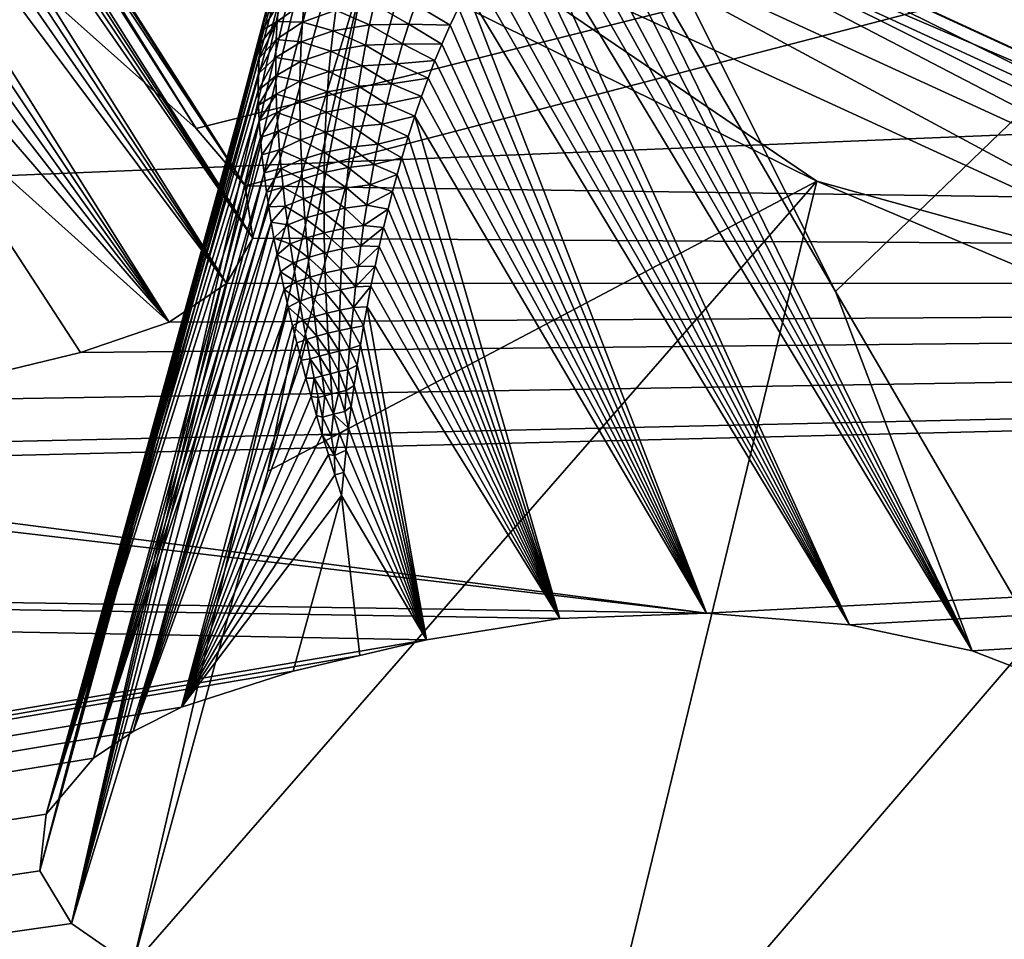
# Model space of a CAD drawing. Header units: metres. Extents: x -31 to 116, y -84 to 84.
# Tile 275 of 656: x 14.67 to 15.84, y -55.27 to -54.18. Entities that reach past the tile are written whole.
import ezdxf

# ---------------------------------------------------------------- set-up
doc = ezdxf.new("R2010")
doc.units = ezdxf.units.M
doc.layers.add('solid_80010000GA_11_1', color=7, linetype='CONTINUOUS')

msp = doc.modelspace()

# ---------------------------------------------------------------- linework, layer by layer
at = {"layer": 'solid_80010000GA_11_1'}
for points in [[(12.5, -51.775623, 27.509621), (103, -52.012264, 31.870413), (103, -54.352322, 27.691591)], [(12.5, -53.711914, 23.505838), (12.5, -51.775623, 27.509621), (103, -54.352322, 27.691591)], [(12.5, -51.775642, -27.509588), (103, -54.35323, -27.689806), (103, -52.015404, -31.86529)], [(12.5, -51.775642, -27.509588), (12.5, -53.711929, -23.505802), (103, -54.35323, -27.689806)], [(14.605113, -54.057949, 27.553627), (14.882498, -54.304825, 27.072088), (23.04767, -52.267593, 31.069263)], [(14.882498, -54.304825, 27.072088), (14.940555, -54.372818, 26.937017), (23.04767, -52.267593, 31.069263)], [(14.940555, -54.372818, 26.937017), (23.04767, -54.487438, 26.9874), (23.04767, -52.267593, 31.069263)], [(5.595928, -54.73056, -25.962206), (5.595928, -52.598217, -30.048264), (23.04767, -54.017448, -27.916229)], [(14.169966, -53.163273, 26.861872), (14.882498, -54.304825, 27.072088), (14.516418, -53.731644, 26.992338)], [(14.169966, -53.163273, 26.861872), (14.193997, -53.202007, 26.808046), (14.882498, -54.304825, 27.072088)], [(14.193997, -53.202007, 26.808046), (14.940555, -54.372818, 26.937017), (14.882498, -54.304825, 27.072088)], [(14.193997, -53.202007, 26.808046), (14.217425, -53.252483, 26.754606), (14.940555, -54.372818, 26.937017)], [(14.217425, -53.252483, 26.754606), (14.239927, -53.314651, 26.702322), (14.940555, -54.372818, 26.937017)], [(14.239927, -53.314651, 26.702322), (14.949792, -54.434811, 26.8118), (14.940555, -54.372818, 26.937017)], [(14.239927, -53.314651, 26.702322), (14.254283, -53.362537, 26.668436), (14.949792, -54.434811, 26.8118)], [(14.254283, -53.362537, 26.668436), (14.268025, -53.415634, 26.635567), (14.949792, -54.434811, 26.8118)], [(14.268025, -53.415634, 26.635567), (14.281071, -53.473976, 26.60392), (14.949792, -54.434811, 26.8118)], [(14.281071, -53.473976, 26.60392), (14.918262, -54.48896, 26.700624), (14.949792, -54.434811, 26.8118)], [(14.281071, -53.473976, 26.60392), (14.293351, -53.537689, 26.573666), (14.918262, -54.48896, 26.700624)], [(14.293351, -53.537689, 26.573666), (14.304752, -53.606792, 26.54508), (14.918262, -54.48896, 26.700624)], [(14.304752, -53.606792, 26.54508), (14.315158, -53.681568, 26.518448), (14.918262, -54.48896, 26.700624)], [(14.315158, -53.681568, 26.518448), (14.850119, -54.534645, 26.605112), (14.918262, -54.48896, 26.700624)], [(14.315158, -53.681568, 26.518448), (14.322208, -53.741432, 26.500006), (14.850119, -54.534645, 26.605112)], [(12.5, -53.711914, 23.505838), (103, -54.352322, 27.691591), (103, -56.357498, 23.341595)], [(12.5, -55.339149, 19.366802), (12.5, -53.711914, 23.505838), (103, -56.357498, 23.341595)], [(12.5, -53.711929, -23.505802), (103, -56.357452, -23.341688), (103, -54.35323, -27.689806)], [(12.5, -53.711929, -23.505802), (12.5, -55.339161, -19.366768), (103, -56.357452, -23.341688)], [(14.516418, -53.731644, 26.992338), (14.882498, -54.304825, 27.072088), (14.605113, -54.057949, 27.553627)], [(14.322208, -53.741432, 26.500006), (14.328556, -53.804768, 26.483013), (14.850119, -54.534645, 26.605112)], [(14.328556, -53.804768, 26.483013), (14.334074, -53.871582, 26.467739), (14.850119, -54.534645, 26.605112)], [(14.334074, -53.871582, 26.467739), (14.338618, -53.941887, 26.454466), (14.850119, -54.534645, 26.605112)], [(14.540766, -54.25703, 26.490574), (14.850119, -54.534645, 26.605112), (14.338618, -53.941887, 26.454466)], [(16.213274, -54.46434, 23.994341), (15.27134, -53.974152, 24.983135), (15.213786, -54.005356, 24.946074)], [(16.263483, -54.430042, 24.038662), (15.328719, -53.968781, 25.032684), (15.27134, -53.974152, 24.983135)], [(16.213274, -54.46434, 23.994341), (16.263483, -54.430042, 24.038662), (15.27134, -53.974152, 24.983135)], [(16.313093, -54.421654, 24.094608), (15.376687, -53.990028, 25.086704), (15.328719, -53.968781, 25.032684)], [(16.263483, -54.430042, 24.038662), (16.313093, -54.421654, 24.094608), (15.328719, -53.968781, 25.032684)], [(15.376687, -53.990028, 25.086704), (16.35507, -54.44022, 24.154179), (15.408919, -54.033741, 25.13747)], [(16.313093, -54.421654, 24.094608), (16.35507, -54.44022, 24.154179), (15.376687, -53.990028, 25.086704)], [(15.213786, -54.005356, 24.946074), (15.163666, -54.057743, 24.926142), (16.169596, -54.519535, 23.967871)], [(16.213274, -54.46434, 23.994341), (15.213786, -54.005356, 24.946074), (16.169596, -54.519535, 23.967871)], [(5.595928, -54.73056, -25.962206), (23.04767, -54.017448, -27.916229), (23.04767, -55.984234, -23.726908)], [(15.30612, -54.0256, 25.300413), (15.321164, -54.019451, 25.274368), (15.804276, -54.925289, 25.819496)], [(15.321164, -54.019451, 25.274368), (15.342804, -54.015465, 25.236883), (15.804276, -54.925289, 25.819496)], [(15.342804, -54.015465, 25.236883), (15.362082, -54.016632, 25.204067), (15.804276, -54.925289, 25.819496)], [(15.641689, -54.498379, 25.470356), (15.804276, -54.925289, 25.819496), (15.362082, -54.016632, 25.204067)], [(15.641689, -54.498379, 25.470356), (15.362082, -54.016632, 25.204067), (15.408919, -54.033741, 25.13747)], [(15.274419, -54.047611, 25.355247), (15.290488, -54.03492, 25.327459), (15.804276, -54.925289, 25.819496)], [(15.290488, -54.03492, 25.327459), (15.30612, -54.0256, 25.300413), (15.804276, -54.925289, 25.819496)], [(16.35507, -54.44022, 24.154179), (15.880307, -54.26873, 24.655247), (15.408919, -54.033741, 25.13747)], [(15.641689, -54.498379, 25.470356), (15.408919, -54.033741, 25.13747), (15.880307, -54.26873, 24.655247)], [(15.262063, -54.059528, 25.376604), (15.274419, -54.047611, 25.355247), (15.658215, -54.894409, 25.880358)], [(15.274419, -54.047611, 25.355247), (15.804276, -54.925289, 25.819496), (15.658215, -54.894409, 25.880358)], [(15.163666, -54.057743, 24.926142), (15.128146, -54.123638, 24.926104), (15.619687, -54.367237, 24.423382)], [(16.169596, -54.519535, 23.967871), (15.163666, -54.057743, 24.926142), (15.619687, -54.367237, 24.423382)], [(15.249616, -54.073486, 25.398109), (15.262063, -54.059528, 25.376604), (15.658215, -54.894409, 25.880358)], [(15.237049, -54.0896, 25.419815), (15.249616, -54.073486, 25.398109), (15.658215, -54.894409, 25.880358)], [(15.030917, -54.093262, 25.073524), (14.734339, -55.249187, 25.083845), (15.048822, -54.095341, 25.039455)], [(15.030917, -54.093262, 25.073524), (15.013659, -54.096226, 25.113384), (14.734339, -55.249187, 25.083845)], [(15.224395, -54.107964, 25.441662), (15.237049, -54.0896, 25.419815), (15.658215, -54.894409, 25.880358)], [(15.048822, -54.095341, 25.039455), (14.734339, -55.249187, 25.083845), (15.085103, -54.106152, 24.979664)], [(15.013659, -54.096226, 25.113384), (15.002961, -54.101345, 25.141687), (14.734339, -55.249187, 25.083845)], [(15.002961, -54.101345, 25.141687), (14.992937, -54.109314, 25.171698), (14.734339, -55.249187, 25.083845)], [(15.085103, -54.106152, 24.979664), (14.734339, -55.249187, 25.083845), (14.806844, -55.299412, 24.975275)], [(15.085103, -54.106152, 24.979664), (14.806844, -55.299412, 24.975275), (14.967549, -54.711552, 24.950747)], [(15.085103, -54.106152, 24.979664), (14.967549, -54.711552, 24.950747), (15.128146, -54.123638, 24.926104)], [(14.992937, -54.109314, 25.171698), (14.696737, -55.186481, 25.220306), (14.734339, -55.249187, 25.083845)], [(14.992937, -54.109314, 25.171698), (14.983812, -54.120312, 25.203163), (14.696737, -55.186481, 25.220306)], [(15.214281, -54.124241, 25.459116), (15.224395, -54.107964, 25.441662), (15.658215, -54.894409, 25.880358)], [(14.983812, -54.120312, 25.203163), (14.97763, -54.13065, 25.227797), (14.696737, -55.186481, 25.220306)], [(15.619687, -54.367237, 24.423382), (15.128146, -54.123638, 24.926104), (14.967549, -54.711552, 24.950747)], [(15.204179, -54.141991, 25.476543), (15.214281, -54.124241, 25.459116), (15.658215, -54.894409, 25.880358)], [(14.97763, -54.13065, 25.227797), (14.972159, -54.142773, 25.253029), (14.696737, -55.186481, 25.220306)], [(14.972159, -54.142773, 25.253029), (14.967384, -54.156921, 25.278862), (14.696737, -55.186481, 25.220306)], [(15.194093, -54.161251, 25.49394), (15.204179, -54.141991, 25.476543), (15.488615, -54.880608, 25.904158)], [(15.204179, -54.141991, 25.476543), (15.658215, -54.894409, 25.880358), (15.488615, -54.880608, 25.904158)], [(14.967384, -54.156921, 25.278862), (14.963335, -54.173286, 25.30518), (14.696737, -55.186481, 25.220306)], [(14.980502, -54.156227, 25.365131), (14.960672, -54.187885, 25.326464), (14.963335, -54.173286, 25.30518)], [(14.980502, -54.156227, 25.365131), (14.978561, -54.177444, 25.388691), (14.960672, -54.187885, 25.326464)], [(15.010553, -54.154957, 25.423519), (14.978561, -54.177444, 25.388691), (14.980502, -54.156227, 25.365131)], [(15.010553, -54.154957, 25.423519), (15.008477, -54.17841, 25.443998), (14.978561, -54.177444, 25.388691)], [(15.048162, -54.164146, 25.470627), (15.008477, -54.17841, 25.443998), (15.010553, -54.154957, 25.423519)], [(15.048162, -54.164146, 25.470627), (15.04492, -54.188545, 25.488422), (15.008477, -54.17841, 25.443998)], [(15.088384, -54.181377, 25.506027), (15.04492, -54.188545, 25.488422), (15.048162, -54.164146, 25.470627)], [(15.093949, -54.156948, 25.489035), (15.088384, -54.181377, 25.506027), (15.048162, -54.164146, 25.470627)], [(15.134965, -54.180695, 25.514984), (15.088384, -54.181377, 25.506027), (15.093949, -54.156948, 25.489035)], [(15.142995, -54.157257, 25.498079), (15.134965, -54.180695, 25.514984), (15.093949, -54.156948, 25.489035)], [(15.142995, -54.157257, 25.498079), (15.184084, -54.181995, 25.511198), (15.134965, -54.180695, 25.514984)], [(15.142995, -54.157257, 25.498079), (15.194093, -54.161251, 25.49394), (15.184084, -54.181995, 25.511198)], [(15.184084, -54.181995, 25.511198), (15.194093, -54.161251, 25.49394), (15.488615, -54.880608, 25.904158)], [(14.963335, -54.173286, 25.30518), (14.960672, -54.187885, 25.326464), (14.696737, -55.186481, 25.220306)], [(14.960672, -54.187885, 25.326464), (14.704116, -55.119106, 25.367455), (14.696737, -55.186481, 25.220306)], [(14.960672, -54.187885, 25.326464), (14.958574, -54.203793, 25.348017), (14.704116, -55.119106, 25.367455)], [(14.978561, -54.177444, 25.388691), (14.957082, -54.220985, 25.369877), (14.958574, -54.203793, 25.348017)], [(14.978561, -54.177444, 25.388691), (14.977365, -54.198845, 25.410807), (14.957082, -54.220985, 25.369877)], [(14.978561, -54.177444, 25.388691), (14.958574, -54.203793, 25.348017), (14.960672, -54.187885, 25.326464)], [(15.008477, -54.17841, 25.443998), (14.977365, -54.198845, 25.410807), (14.978561, -54.177444, 25.388691)], [(15.008477, -54.17841, 25.443998), (15.00702, -54.201801, 25.46316), (14.977365, -54.198845, 25.410807)], [(15.04492, -54.188545, 25.488422), (15.00702, -54.201801, 25.46316), (15.008477, -54.17841, 25.443998)], [(15.088384, -54.181377, 25.506027), (15.083434, -54.205734, 25.521923), (15.04492, -54.188545, 25.488422)], [(15.127583, -54.204247, 25.530821), (15.083434, -54.205734, 25.521923), (15.088384, -54.181377, 25.506027)], [(15.134965, -54.180695, 25.514984), (15.127583, -54.204247, 25.530821), (15.088384, -54.181377, 25.506027)], [(15.134965, -54.180695, 25.514984), (15.17417, -54.204266, 25.528284), (15.127583, -54.204247, 25.530821)], [(15.134965, -54.180695, 25.514984), (15.184084, -54.181995, 25.511198), (15.17417, -54.204266, 25.528284)], [(15.17417, -54.204266, 25.528284), (15.184084, -54.181995, 25.511198), (15.488615, -54.880608, 25.904158)], [(14.977365, -54.198845, 25.410807), (14.956231, -54.239475, 25.391916), (14.957082, -54.220985, 25.369877)], [(14.977365, -54.198845, 25.410807), (14.976814, -54.220398, 25.43166), (14.956231, -54.239475, 25.391916)], [(15.00702, -54.201801, 25.46316), (14.976814, -54.220398, 25.43166), (14.977365, -54.198845, 25.410807)], [(15.04492, -54.188545, 25.488422), (15.042241, -54.212818, 25.505093), (15.00702, -54.201801, 25.46316)], [(15.083434, -54.205734, 25.521923), (15.042241, -54.212818, 25.505093), (15.04492, -54.188545, 25.488422)], [(14.958574, -54.203793, 25.348017), (14.957082, -54.220985, 25.369877), (14.704116, -55.119106, 25.367455)], [(15.00702, -54.201801, 25.46316), (15.006094, -54.225147, 25.48118), (14.976814, -54.220398, 25.43166)], [(15.042241, -54.212818, 25.505093), (15.006094, -54.225147, 25.48118), (15.00702, -54.201801, 25.46316)], [(15.083434, -54.205734, 25.521923), (15.079009, -54.23003, 25.536898), (15.042241, -54.212818, 25.505093)], [(15.120762, -54.227894, 25.545738), (15.079009, -54.23003, 25.536898), (15.083434, -54.205734, 25.521923)], [(15.127583, -54.204247, 25.530821), (15.120762, -54.227894, 25.545738), (15.083434, -54.205734, 25.521923)], [(15.127583, -54.204247, 25.530821), (15.165984, -54.224022, 25.542391), (15.120762, -54.227894, 25.545738)], [(15.127583, -54.204247, 25.530821), (15.17417, -54.204266, 25.528284), (15.165984, -54.224022, 25.542391)], [(15.165984, -54.224022, 25.542391), (15.17417, -54.204266, 25.528284), (15.488615, -54.880608, 25.904158)], [(14.957082, -54.220985, 25.369877), (14.956231, -54.239475, 25.391916), (14.704116, -55.119106, 25.367455)], [(14.976814, -54.220398, 25.43166), (14.956047, -54.259323, 25.414093), (14.956231, -54.239475, 25.391916)], [(14.976814, -54.220398, 25.43166), (14.976827, -54.242088, 25.451401), (14.956047, -54.259323, 25.414093)], [(15.006094, -54.225147, 25.48118), (14.976827, -54.242088, 25.451401), (14.976814, -54.220398, 25.43166)], [(15.042241, -54.212818, 25.505093), (15.040033, -54.236992, 25.520819), (15.006094, -54.225147, 25.48118)], [(15.079009, -54.23003, 25.536898), (15.040033, -54.236992, 25.520819), (15.042241, -54.212818, 25.505093)], [(15.006094, -54.225147, 25.48118), (15.005614, -54.248455, 25.498236), (14.976827, -54.242088, 25.451401)], [(15.040033, -54.236992, 25.520819), (15.005614, -54.248455, 25.498236), (15.006094, -54.225147, 25.48118)], [(15.079009, -54.23003, 25.536898), (15.075044, -54.254284, 25.551067), (15.040033, -54.236992, 25.520819)], [(15.114442, -54.251629, 25.559841), (15.075044, -54.254284, 25.551067), (15.079009, -54.23003, 25.536898)], [(15.120762, -54.227894, 25.545738), (15.114442, -54.251629, 25.559841), (15.079009, -54.23003, 25.536898)], [(15.120762, -54.227894, 25.545738), (15.157878, -54.244873, 25.556355), (15.114442, -54.251629, 25.559841)], [(15.120762, -54.227894, 25.545738), (15.165984, -54.224022, 25.542391), (15.157878, -54.244873, 25.556355)], [(15.157878, -54.244873, 25.556355), (15.165984, -54.224022, 25.542391), (15.488615, -54.880608, 25.904158)], [(14.956231, -54.239475, 25.391916), (14.956047, -54.259323, 25.414093), (14.704116, -55.119106, 25.367455)], [(14.976827, -54.242088, 25.451401), (14.956412, -54.276951, 25.43268), (14.956047, -54.259323, 25.414093)], [(14.976827, -54.242088, 25.451401), (14.977323, -54.263897, 25.470181), (14.956412, -54.276951, 25.43268)], [(15.005614, -54.248455, 25.498236), (14.977323, -54.263897, 25.470181), (14.976827, -54.242088, 25.451401)], [(15.040033, -54.236992, 25.520819), (15.038236, -54.261082, 25.535728), (15.005614, -54.248455, 25.498236)], [(15.075044, -54.254284, 25.551067), (15.038236, -54.261082, 25.535728), (15.040033, -54.236992, 25.520819)], [(15.114442, -54.251629, 25.559841), (15.157878, -54.244873, 25.556355), (15.149887, -54.266796, 25.570118)], [(15.149887, -54.266796, 25.570118), (15.157878, -54.244873, 25.556355), (15.488615, -54.880608, 25.904158)], [(14.540766, -54.25703, 26.490574), (14.508245, -54.628002, 26.402161), (14.745036, -54.570648, 26.528009)], [(14.540766, -54.25703, 26.490574), (14.745036, -54.570648, 26.528009), (14.850119, -54.534645, 26.605112)], [(15.005614, -54.248455, 25.498236), (15.005524, -54.271736, 25.514452), (14.977323, -54.263897, 25.470181)], [(15.038236, -54.261082, 25.535728), (15.005524, -54.271736, 25.514452), (15.005614, -54.248455, 25.498236)], [(15.075044, -54.254284, 25.551067), (15.071497, -54.278503, 25.56451), (15.038236, -54.261082, 25.535728)], [(15.108582, -54.27544, 25.5732), (15.071497, -54.278503, 25.56451), (15.075044, -54.254284, 25.551067)], [(15.114442, -54.251629, 25.559841), (15.108582, -54.27544, 25.5732), (15.075044, -54.254284, 25.551067)], [(15.114442, -54.251629, 25.559841), (15.149887, -54.266796, 25.570118), (15.108582, -54.27544, 25.5732)], [(14.956047, -54.259323, 25.414093), (14.956412, -54.276951, 25.43268), (14.704116, -55.119106, 25.367455)], [(14.977323, -54.263897, 25.470181), (14.95726, -54.295574, 25.451338), (14.956412, -54.276951, 25.43268)], [(14.977323, -54.263897, 25.470181), (14.978246, -54.285812, 25.488108), (14.95726, -54.295574, 25.451338)], [(15.005524, -54.271736, 25.514452), (14.978246, -54.285812, 25.488108), (14.977323, -54.263897, 25.470181)], [(15.038236, -54.261082, 25.535728), (15.03681, -54.285103, 25.5499), (15.005524, -54.271736, 25.514452)], [(15.071497, -54.278503, 25.56451), (15.03681, -54.285103, 25.5499), (15.038236, -54.261082, 25.535728)], [(15.108582, -54.27544, 25.5732), (15.149887, -54.266796, 25.570118), (15.142016, -54.289829, 25.58367)], [(15.142016, -54.289829, 25.58367), (15.149887, -54.266796, 25.570118), (15.488615, -54.880608, 25.904158)], [(15.641689, -54.498379, 25.470356), (15.880307, -54.26873, 24.655247), (15.915729, -54.968346, 25.731344)], [(14.956412, -54.276951, 25.43268), (14.95726, -54.295574, 25.451338), (14.704116, -55.119106, 25.367455)], [(15.005524, -54.271736, 25.514452), (15.005787, -54.294998, 25.529903), (14.978246, -54.285812, 25.488108)], [(15.03681, -54.285103, 25.5499), (15.005787, -54.294998, 25.529903), (15.005524, -54.271736, 25.514452)], [(15.071497, -54.278503, 25.56451), (15.068331, -54.302696, 25.577295), (15.03681, -54.285103, 25.5499)], [(15.103143, -54.299332, 25.585876), (15.068331, -54.302696, 25.577295), (15.071497, -54.278503, 25.56451)], [(15.108582, -54.27544, 25.5732), (15.103143, -54.299332, 25.585876), (15.071497, -54.278503, 25.56451)], [(15.108582, -54.27544, 25.5732), (15.142016, -54.289829, 25.58367), (15.103143, -54.299332, 25.585876)], [(14.978246, -54.285812, 25.488108), (14.958616, -54.315166, 25.470005), (14.95726, -54.295574, 25.451338)], [(14.978246, -54.285812, 25.488108), (14.979561, -54.307823, 25.505251), (14.958616, -54.315166, 25.470005)], [(15.005787, -54.294998, 25.529903), (14.979561, -54.307823, 25.505251), (14.978246, -54.285812, 25.488108)], [(15.03681, -54.285103, 25.5499), (15.035721, -54.309071, 25.56341), (15.005787, -54.294998, 25.529903)], [(15.068331, -54.302696, 25.577295), (15.035721, -54.309071, 25.56341), (15.03681, -54.285103, 25.5499)], [(15.103143, -54.299332, 25.585876), (15.142016, -54.289829, 25.58367), (15.134271, -54.314011, 25.597004)], [(15.134271, -54.314011, 25.597004), (15.142016, -54.289829, 25.58367), (15.314411, -54.886837, 25.885389)], [(15.142016, -54.289829, 25.58367), (15.488615, -54.880608, 25.904158), (15.314411, -54.886837, 25.885389)], [(14.95726, -54.295574, 25.451338), (14.958616, -54.315166, 25.470005), (14.704116, -55.119106, 25.367455)], [(15.005787, -54.294998, 25.529903), (15.006371, -54.318249, 25.544668), (14.979561, -54.307823, 25.505251)], [(15.035721, -54.309071, 25.56341), (15.006371, -54.318249, 25.544668), (15.005787, -54.294998, 25.529903)], [(15.068331, -54.302696, 25.577295), (15.065508, -54.326874, 25.589491), (15.035721, -54.309071, 25.56341)], [(15.098088, -54.323292, 25.597933), (15.065508, -54.326874, 25.589491), (15.068331, -54.302696, 25.577295)], [(15.103143, -54.299332, 25.585876), (15.098088, -54.323292, 25.597933), (15.068331, -54.302696, 25.577295)], [(15.103143, -54.299332, 25.585876), (15.134271, -54.314011, 25.597004), (15.098088, -54.323292, 25.597933)], [(14.958616, -54.315166, 25.470005), (14.760525, -55.052708, 25.51301), (14.704116, -55.119106, 25.367455)], [(14.958616, -54.315166, 25.470005), (14.960495, -54.335766, 25.488672), (14.760525, -55.052708, 25.51301)], [(14.979561, -54.307823, 25.505251), (14.960495, -54.335766, 25.488672), (14.958616, -54.315166, 25.470005)], [(14.979561, -54.307823, 25.505251), (14.981233, -54.329929, 25.521681), (14.960495, -54.335766, 25.488672)], [(15.006371, -54.318249, 25.544668), (14.981233, -54.329929, 25.521681), (14.979561, -54.307823, 25.505251)], [(15.035721, -54.309071, 25.56341), (15.034935, -54.333, 25.576324), (15.006371, -54.318249, 25.544668)], [(15.065508, -54.326874, 25.589491), (15.034935, -54.333, 25.576324), (15.035721, -54.309071, 25.56341)], [(15.098088, -54.323292, 25.597933), (15.134271, -54.314011, 25.597004), (15.126666, -54.339363, 25.61009)], [(15.126666, -54.339363, 25.61009), (15.134271, -54.314011, 25.597004), (15.314411, -54.886837, 25.885389)], [(15.006371, -54.318249, 25.544668), (15.007246, -54.341499, 25.558813), (14.981233, -54.329929, 25.521681)], [(15.034935, -54.333, 25.576324), (15.007246, -54.341499, 25.558813), (15.006371, -54.318249, 25.544668)], [(15.065508, -54.326874, 25.589491), (15.063006, -54.351044, 25.601135), (15.034935, -54.333, 25.576324)], [(15.093395, -54.347324, 25.609407), (15.063006, -54.351044, 25.601135), (15.065508, -54.326874, 25.589491)], [(15.098088, -54.323292, 25.597933), (15.093395, -54.347324, 25.609407), (15.065508, -54.326874, 25.589491)], [(15.098088, -54.323292, 25.597933), (15.126666, -54.339363, 25.61009), (15.093395, -54.347324, 25.609407)], [(14.960495, -54.335766, 25.488672), (14.962914, -54.357407, 25.507332), (14.760525, -55.052708, 25.51301)], [(14.981233, -54.329929, 25.521681), (14.962914, -54.357407, 25.507332), (14.960495, -54.335766, 25.488672)], [(14.981233, -54.329929, 25.521681), (14.983232, -54.352123, 25.537458), (14.962914, -54.357407, 25.507332)], [(15.007246, -54.341499, 25.558813), (14.983232, -54.352123, 25.537458), (14.981233, -54.329929, 25.521681)], [(15.034935, -54.333, 25.576324), (15.034433, -54.356899, 25.58869), (15.007246, -54.341499, 25.558813)], [(15.063006, -54.351044, 25.601135), (15.034433, -54.356899, 25.58869), (15.034935, -54.333, 25.576324)], [(15.093395, -54.347324, 25.609407), (15.126666, -54.339363, 25.61009), (15.12108, -54.359119, 25.619701)], [(15.12108, -54.359119, 25.619701), (15.126666, -54.339363, 25.61009), (15.314411, -54.886837, 25.885389)], [(15.007246, -54.341499, 25.558813), (15.008392, -54.36475, 25.572384), (14.983232, -54.352123, 25.537458)], [(15.034433, -54.356899, 25.58869), (15.008392, -54.36475, 25.572384), (15.007246, -54.341499, 25.558813)], [(15.063006, -54.351044, 25.601135), (15.060806, -54.37521, 25.612268), (15.034433, -54.356899, 25.58869)], [(15.089042, -54.371426, 25.620335), (15.060806, -54.37521, 25.612268), (15.063006, -54.351044, 25.601135)], [(15.093395, -54.347324, 25.609407), (15.089042, -54.371426, 25.620335), (15.063006, -54.351044, 25.601135)], [(15.093395, -54.347324, 25.609407), (15.12108, -54.359119, 25.619701), (15.089042, -54.371426, 25.620335)], [(14.962914, -54.357407, 25.507332), (14.965892, -54.380112, 25.525959), (14.760525, -55.052708, 25.51301)], [(14.983232, -54.352123, 25.537458), (14.965892, -54.380112, 25.525959), (14.962914, -54.357407, 25.507332)], [(14.983232, -54.352123, 25.537458), (14.985538, -54.374397, 25.552626), (14.965892, -54.380112, 25.525959)], [(15.008392, -54.36475, 25.572384), (14.985538, -54.374397, 25.552626), (14.983232, -54.352123, 25.537458)], [(15.034433, -54.356899, 25.58869), (15.034196, -54.380779, 25.600544), (15.008392, -54.36475, 25.572384)], [(15.060806, -54.37521, 25.612268), (15.034196, -54.380779, 25.600544), (15.034433, -54.356899, 25.58869)], [(15.089042, -54.371426, 25.620335), (15.12108, -54.359119, 25.619701), (15.1156, -54.379528, 25.629129)], [(15.1156, -54.379528, 25.629129), (15.12108, -54.359119, 25.619701), (15.314411, -54.886837, 25.885389)], [(15.619687, -54.367237, 24.423382), (14.806844, -55.299412, 24.975275), (15.334371, -55.541748, 24.449245)], [(15.619687, -54.367237, 24.423382), (14.967549, -54.711552, 24.950747), (14.806844, -55.299412, 24.975275)], [(14.940555, -54.372818, 26.937017), (14.949792, -54.434811, 26.8118), (23.04767, -54.487438, 26.9874)], [(14.985538, -54.374397, 25.552626), (14.968506, -54.397816, 25.539862), (14.965892, -54.380112, 25.525959)], [(14.985538, -54.374397, 25.552626), (14.988136, -54.396755, 25.567219), (14.968506, -54.397816, 25.539862)], [(15.008392, -54.36475, 25.572384), (15.009795, -54.388016, 25.585417), (14.985538, -54.374397, 25.552626)], [(15.009795, -54.388016, 25.585417), (14.988136, -54.396755, 25.567219), (14.985538, -54.374397, 25.552626)], [(15.034196, -54.380779, 25.600544), (15.009795, -54.388016, 25.585417), (15.008392, -54.36475, 25.572384)], [(15.089042, -54.371426, 25.620335), (15.085007, -54.395596, 25.630747), (15.060806, -54.37521, 25.612268)], [(15.089042, -54.371426, 25.620335), (15.1156, -54.379528, 25.629129), (15.085007, -54.395596, 25.630747)], [(16.149334, -54.591724, 23.954033), (15.619687, -54.367237, 24.423382), (15.334371, -55.541748, 24.449245)], [(16.169596, -54.519535, 23.967871), (15.619687, -54.367237, 24.423382), (16.149334, -54.591724, 23.954033)], [(14.965892, -54.380112, 25.525959), (14.968506, -54.397816, 25.539862), (14.760525, -55.052708, 25.51301)], [(15.034196, -54.380779, 25.600544), (15.034207, -54.404648, 25.611921), (15.009795, -54.388016, 25.585417)], [(15.060806, -54.37521, 25.612268), (15.058887, -54.39938, 25.622923), (15.034196, -54.380779, 25.600544)], [(15.058887, -54.39938, 25.622923), (15.034207, -54.404648, 25.611921), (15.034196, -54.380779, 25.600544)], [(15.085007, -54.395596, 25.630747), (15.058887, -54.39938, 25.622923), (15.060806, -54.37521, 25.612268)], [(15.085007, -54.395596, 25.630747), (15.1156, -54.379528, 25.629129), (15.110229, -54.400616, 25.638367)], [(15.110229, -54.400616, 25.638367), (15.1156, -54.379528, 25.629129), (15.314411, -54.886837, 25.885389)], [(14.968506, -54.397816, 25.539862), (14.971457, -54.416115, 25.553699), (14.760525, -55.052708, 25.51301)], [(14.988136, -54.396755, 25.567219), (14.971457, -54.416115, 25.553699), (14.968506, -54.397816, 25.539862)], [(14.988136, -54.396755, 25.567219), (14.991009, -54.419189, 25.581274), (14.971457, -54.416115, 25.553699)], [(15.009795, -54.388016, 25.585417), (15.011437, -54.411293, 25.59795), (14.988136, -54.396755, 25.567219)], [(15.011437, -54.411293, 25.59795), (14.991009, -54.419189, 25.581274), (14.988136, -54.396755, 25.567219)], [(15.034207, -54.404648, 25.611921), (15.011437, -54.411293, 25.59795), (15.009795, -54.388016, 25.585417)], [(15.085007, -54.395596, 25.630747), (15.081269, -54.419827, 25.64068), (15.058887, -54.39938, 25.622923)], [(15.085007, -54.395596, 25.630747), (15.110229, -54.400616, 25.638367), (15.081269, -54.419827, 25.64068)], [(15.034207, -54.404648, 25.611921), (15.034449, -54.428513, 25.622864), (15.011437, -54.411293, 25.59795)], [(15.058887, -54.39938, 25.622923), (15.057227, -54.423565, 25.633137), (15.034207, -54.404648, 25.611921)], [(15.057227, -54.423565, 25.633137), (15.034449, -54.428513, 25.622864), (15.034207, -54.404648, 25.611921)], [(15.081269, -54.419827, 25.64068), (15.057227, -54.423565, 25.633137), (15.058887, -54.39938, 25.622923)], [(15.081269, -54.419827, 25.64068), (15.110229, -54.400616, 25.638367), (15.104971, -54.422394, 25.647409)], [(15.104971, -54.422394, 25.647409), (15.110229, -54.400616, 25.638367), (15.314411, -54.886837, 25.885389)], [(14.971457, -54.416115, 25.553699), (14.807625, -55.020908, 25.583006), (14.760525, -55.052708, 25.51301)], [(14.971457, -54.416115, 25.553699), (14.974754, -54.435024, 25.567469), (14.807625, -55.020908, 25.583006)], [(14.991009, -54.419189, 25.581274), (14.974754, -54.435024, 25.567469), (14.971457, -54.416115, 25.553699)], [(14.991009, -54.419189, 25.581274), (14.994139, -54.4417, 25.594826), (14.974754, -54.435024, 25.567469)], [(15.011437, -54.411293, 25.59795), (15.013306, -54.434589, 25.610023), (14.991009, -54.419189, 25.581274)], [(15.013306, -54.434589, 25.610023), (14.994139, -54.4417, 25.594826), (14.991009, -54.419189, 25.581274)], [(15.034449, -54.428513, 25.622864), (15.013306, -54.434589, 25.610023), (15.011437, -54.411293, 25.59795)], [(15.081269, -54.419827, 25.64068), (15.077813, -54.444126, 25.650158), (15.057227, -54.423565, 25.633137)], [(15.081269, -54.419827, 25.64068), (15.104971, -54.422394, 25.647409), (15.077813, -54.444126, 25.650158)], [(15.034449, -54.428513, 25.622864), (15.034908, -54.452381, 25.633396), (15.013306, -54.434589, 25.610023)], [(15.057227, -54.423565, 25.633137), (15.055813, -54.447762, 25.642937), (15.034449, -54.428513, 25.622864)], [(15.055813, -54.447762, 25.642937), (15.034908, -54.452381, 25.633396), (15.034449, -54.428513, 25.622864)], [(15.077813, -54.444126, 25.650158), (15.055813, -54.447762, 25.642937), (15.057227, -54.423565, 25.633137)], [(15.077813, -54.444126, 25.650158), (15.104971, -54.422394, 25.647409), (15.099833, -54.444889, 25.656242)], [(15.099833, -54.444889, 25.656242), (15.104971, -54.422394, 25.647409), (15.314411, -54.886837, 25.885389)], [(14.974754, -54.435024, 25.567469), (14.978408, -54.454563, 25.581169), (14.807625, -55.020908, 25.583006)], [(14.949792, -54.434811, 26.8118), (14.918262, -54.48896, 26.700624), (23.04767, -54.487438, 26.9874)], [(14.994139, -54.4417, 25.594826), (14.978408, -54.454563, 25.581169), (14.974754, -54.435024, 25.567469)], [(14.994139, -54.4417, 25.594826), (14.997515, -54.464287, 25.607904), (14.978408, -54.454563, 25.581169)], [(15.013306, -54.434589, 25.610023), (15.015386, -54.457912, 25.621664), (14.994139, -54.4417, 25.594826)], [(15.015386, -54.457912, 25.621664), (14.997515, -54.464287, 25.607904), (14.994139, -54.4417, 25.594826)], [(15.034908, -54.452381, 25.633396), (15.015386, -54.457912, 25.621664), (15.013306, -54.434589, 25.610023)], [(15.077813, -54.444126, 25.650158), (15.074628, -54.468491, 25.659197), (15.055813, -54.447762, 25.642937)], [(15.077813, -54.444126, 25.650158), (15.099833, -54.444889, 25.656242), (15.074628, -54.468491, 25.659197)], [(15.074628, -54.468491, 25.659197), (15.099833, -54.444889, 25.656242), (15.094834, -54.468067, 25.664835)], [(15.094834, -54.468067, 25.664835), (15.099833, -54.444889, 25.656242), (15.314411, -54.886837, 25.885389)], [(14.978408, -54.454563, 25.581169), (14.98243, -54.474751, 25.59479), (14.807625, -55.020908, 25.583006)], [(14.997515, -54.464287, 25.607904), (14.98243, -54.474751, 25.59479), (14.978408, -54.454563, 25.581169)], [(15.034908, -54.452381, 25.633396), (15.035576, -54.476257, 25.643538), (15.015386, -54.457912, 25.621664)], [(15.055813, -54.447762, 25.642937), (15.054634, -54.471981, 25.65234), (15.034908, -54.452381, 25.633396)], [(15.054634, -54.471981, 25.65234), (15.035576, -54.476257, 25.643538), (15.034908, -54.452381, 25.633396)], [(15.074628, -54.468491, 25.659197), (15.054634, -54.471981, 25.65234), (15.055813, -54.447762, 25.642937)], [(14.997515, -54.464287, 25.607904), (15.001128, -54.486946, 25.620525), (14.98243, -54.474751, 25.59479)], [(15.015386, -54.457912, 25.621664), (15.017673, -54.481262, 25.632893), (14.997515, -54.464287, 25.607904)], [(15.017673, -54.481262, 25.632893), (15.001128, -54.486946, 25.620525), (14.997515, -54.464287, 25.607904)], [(15.035576, -54.476257, 25.643538), (15.017673, -54.481262, 25.632893), (15.015386, -54.457912, 25.621664)], [(15.074628, -54.468491, 25.659197), (15.0717, -54.49292, 25.667816), (15.054634, -54.471981, 25.65234)], [(15.0717, -54.49292, 25.667816), (15.094834, -54.468067, 25.664835), (15.089986, -54.491928, 25.673166)], [(15.074628, -54.468491, 25.659197), (15.094834, -54.468067, 25.664835), (15.0717, -54.49292, 25.667816)], [(15.089986, -54.491928, 25.673166), (15.094834, -54.468067, 25.664835), (15.314411, -54.886837, 25.885389)], [(14.98243, -54.474751, 25.59479), (14.986814, -54.49556, 25.608276), (14.807625, -55.020908, 25.583006)], [(15.001128, -54.486946, 25.620525), (14.986814, -54.49556, 25.608276), (14.98243, -54.474751, 25.59479)], [(15.035576, -54.476257, 25.643538), (15.036444, -54.500149, 25.653309), (15.017673, -54.481262, 25.632893)], [(15.054634, -54.471981, 25.65234), (15.053679, -54.496227, 25.661364), (15.035576, -54.476257, 25.643538)], [(15.053679, -54.496227, 25.661364), (15.036444, -54.500149, 25.653309), (15.035576, -54.476257, 25.643538)], [(15.0717, -54.49292, 25.667816), (15.053679, -54.496227, 25.661364), (15.054634, -54.471981, 25.65234)], [(14.141746, -54.705948, 26.229488), (15.488615, -54.880608, 25.904158), (23.04767, -54.487438, 26.9874)], [(14.271475, -54.685352, 26.276325), (14.141746, -54.705948, 26.229488), (23.04767, -54.487438, 26.9874)], [(14.508245, -54.628002, 26.402161), (14.271475, -54.685352, 26.276325), (23.04767, -54.487438, 26.9874)], [(14.745036, -54.570648, 26.528009), (14.508245, -54.628002, 26.402161), (23.04767, -54.487438, 26.9874)], [(14.850119, -54.534645, 26.605112), (14.745036, -54.570648, 26.528009), (23.04767, -54.487438, 26.9874)], [(14.918262, -54.48896, 26.700624), (14.850119, -54.534645, 26.605112), (23.04767, -54.487438, 26.9874)], [(15.001128, -54.486946, 25.620525), (15.004971, -54.509678, 25.632711), (14.986814, -54.49556, 25.608276)], [(15.017673, -54.481262, 25.632893), (15.020156, -54.504646, 25.643728), (15.001128, -54.486946, 25.620525)], [(15.020156, -54.504646, 25.643728), (15.004971, -54.509678, 25.632711), (15.001128, -54.486946, 25.620525)], [(15.036444, -54.500149, 25.653309), (15.020156, -54.504646, 25.643728), (15.017673, -54.481262, 25.632893)], [(15.069019, -54.51741, 25.676033), (15.089986, -54.491928, 25.673166), (15.085294, -54.516499, 25.681229)], [(15.0717, -54.49292, 25.667816), (15.089986, -54.491928, 25.673166), (15.069019, -54.51741, 25.676033)], [(15.085294, -54.516499, 25.681229), (15.089986, -54.491928, 25.673166), (15.314411, -54.886837, 25.885389)], [(15.488615, -54.880608, 25.904158), (15.658215, -54.894409, 25.880358), (23.04767, -54.487438, 26.9874)], [(15.658215, -54.894409, 25.880358), (15.804276, -54.925289, 25.819496), (23.04767, -54.487438, 26.9874)], [(15.804276, -54.925289, 25.819496), (15.915729, -54.968346, 25.731344), (23.04767, -54.487438, 26.9874)], [(14.986814, -54.49556, 25.608276), (14.991576, -54.516991, 25.621618), (14.807625, -55.020908, 25.583006)], [(15.004971, -54.509678, 25.632711), (14.991576, -54.516991, 25.621618), (14.986814, -54.49556, 25.608276)], [(15.036444, -54.500149, 25.653309), (15.037502, -54.524055, 25.662729), (15.020156, -54.504646, 25.643728)], [(15.053679, -54.496227, 25.661364), (15.052938, -54.5205, 25.670029), (15.036444, -54.500149, 25.653309)], [(15.052938, -54.5205, 25.670029), (15.037502, -54.524055, 25.662729), (15.036444, -54.500149, 25.653309)], [(15.069019, -54.51741, 25.676033), (15.052938, -54.5205, 25.670029), (15.053679, -54.496227, 25.661364)], [(15.0717, -54.49292, 25.667816), (15.069019, -54.51741, 25.676033), (15.053679, -54.496227, 25.661364)], [(15.641689, -54.498379, 25.470356), (15.915729, -54.968346, 25.731344), (15.804276, -54.925289, 25.819496)], [(15.004971, -54.509678, 25.632711), (15.009033, -54.532478, 25.64448), (14.991576, -54.516991, 25.621618)], [(15.020156, -54.504646, 25.643728), (15.02283, -54.528061, 25.654192), (15.004971, -54.509678, 25.632711)], [(15.02283, -54.528061, 25.654192), (15.009033, -54.532478, 25.64448), (15.004971, -54.509678, 25.632711)], [(15.037502, -54.524055, 25.662729), (15.02283, -54.528061, 25.654192), (15.020156, -54.504646, 25.643728)], [(14.991576, -54.516991, 25.621618), (14.864974, -54.992233, 25.646399), (14.807625, -55.020908, 25.583006)], [(14.991576, -54.516991, 25.621618), (14.996746, -54.539063, 25.634829), (14.864974, -54.992233, 25.646399)], [(15.009033, -54.532478, 25.64448), (14.996746, -54.539063, 25.634829), (14.991576, -54.516991, 25.621618)], [(15.037502, -54.524055, 25.662729), (15.038745, -54.547989, 25.671814), (15.02283, -54.528061, 25.654192)], [(15.052938, -54.5205, 25.670029), (15.052401, -54.544804, 25.678347), (15.037502, -54.524055, 25.662729)], [(15.052401, -54.544804, 25.678347), (15.038745, -54.547989, 25.671814), (15.037502, -54.524055, 25.662729)], [(15.066574, -54.541965, 25.683861), (15.052401, -54.544804, 25.678347), (15.052938, -54.5205, 25.670029)], [(15.069019, -54.51741, 25.676033), (15.066574, -54.541965, 25.683861), (15.052938, -54.5205, 25.670029)], [(15.069019, -54.51741, 25.676033), (15.081259, -54.538963, 25.688158), (15.066574, -54.541965, 25.683861)], [(15.069019, -54.51741, 25.676033), (15.085294, -54.516499, 25.681229), (15.081259, -54.538963, 25.688158)], [(15.081259, -54.538963, 25.688158), (15.085294, -54.516499, 25.681229), (15.155936, -54.91227, 25.826351)], [(15.085294, -54.516499, 25.681229), (15.314411, -54.886837, 25.885389), (15.155936, -54.91227, 25.826351)], [(15.009033, -54.532478, 25.64448), (15.013309, -54.555344, 25.655848), (14.996746, -54.539063, 25.634829)], [(15.02283, -54.528061, 25.654192), (15.025688, -54.55151, 25.664299), (15.009033, -54.532478, 25.64448)], [(15.025688, -54.55151, 25.664299), (15.013309, -54.555344, 25.655848), (15.009033, -54.532478, 25.64448)], [(15.038745, -54.547989, 25.671814), (15.025688, -54.55151, 25.664299), (15.02283, -54.528061, 25.654192)], [(14.996746, -54.539063, 25.634829), (15.001707, -54.559235, 25.646465), (14.864974, -54.992233, 25.646399)], [(15.013309, -54.555344, 25.655848), (15.001707, -54.559235, 25.646465), (14.996746, -54.539063, 25.634829)], [(15.038745, -54.547989, 25.671814), (15.040167, -54.571953, 25.680571), (15.025688, -54.55151, 25.664299)], [(15.052401, -54.544804, 25.678347), (15.052062, -54.569141, 25.686329), (15.038745, -54.547989, 25.671814)], [(15.052062, -54.569141, 25.686329), (15.040167, -54.571953, 25.680571), (15.038745, -54.547989, 25.671814)], [(15.06436, -54.566586, 25.691311), (15.052062, -54.569141, 25.686329), (15.052401, -54.544804, 25.678347)], [(15.066574, -54.541965, 25.683861), (15.06436, -54.566586, 25.691311), (15.052401, -54.544804, 25.678347)], [(15.066574, -54.541965, 25.683861), (15.07736, -54.562031, 25.694851), (15.06436, -54.566586, 25.691311)], [(15.066574, -54.541965, 25.683861), (15.081259, -54.538963, 25.688158), (15.07736, -54.562031, 25.694851)], [(15.07736, -54.562031, 25.694851), (15.081259, -54.538963, 25.688158), (15.155936, -54.91227, 25.826351)], [(15.001707, -54.559235, 25.646465), (15.007034, -54.579956, 25.657991), (14.864974, -54.992233, 25.646399)], [(15.013309, -54.555344, 25.655848), (15.007034, -54.579956, 25.657991), (15.001707, -54.559235, 25.646465)], [(15.013309, -54.555344, 25.655848), (15.017796, -54.578281, 25.666824), (15.007034, -54.579956, 25.657991)], [(15.025688, -54.55151, 25.664299), (15.028728, -54.575001, 25.674059), (15.013309, -54.555344, 25.655848)], [(15.028728, -54.575001, 25.674059), (15.017796, -54.578281, 25.666824), (15.013309, -54.555344, 25.655848)], [(15.040167, -54.571953, 25.680571), (15.028728, -54.575001, 25.674059), (15.025688, -54.55151, 25.664299)], [(15.06436, -54.566586, 25.691311), (15.07736, -54.562031, 25.694851), (15.073608, -54.585728, 25.70129)], [(15.073608, -54.585728, 25.70129), (15.07736, -54.562031, 25.694851), (15.155936, -54.91227, 25.826351)], [(15.040167, -54.571953, 25.680571), (15.041767, -54.595943, 25.689007), (15.028728, -54.575001, 25.674059)], [(15.052062, -54.569141, 25.686329), (15.05192, -54.593517, 25.693981), (15.040167, -54.571953, 25.680571)], [(15.05192, -54.593517, 25.693981), (15.041767, -54.595943, 25.689007), (15.040167, -54.571953, 25.680571)], [(15.062373, -54.591267, 25.698383), (15.05192, -54.593517, 25.693981), (15.052062, -54.569141, 25.686329)], [(15.06436, -54.566586, 25.691311), (15.062373, -54.591267, 25.698383), (15.052062, -54.569141, 25.686329)], [(15.06436, -54.566586, 25.691311), (15.073608, -54.585728, 25.70129), (15.062373, -54.591267, 25.698383)], [(15.007034, -54.579956, 25.657991), (15.012743, -54.601242, 25.669394), (14.864974, -54.992233, 25.646399)], [(15.017796, -54.578281, 25.666824), (15.012743, -54.601242, 25.669394), (15.007034, -54.579956, 25.657991)], [(15.017796, -54.578281, 25.666824), (15.022492, -54.601288, 25.677416), (15.012743, -54.601242, 25.669394)], [(15.028728, -54.575001, 25.674059), (15.031946, -54.598534, 25.683479), (15.017796, -54.578281, 25.666824)], [(15.031946, -54.598534, 25.683479), (15.022492, -54.601288, 25.677416), (15.017796, -54.578281, 25.666824)], [(15.041767, -54.595943, 25.689007), (15.031946, -54.598534, 25.683479), (15.028728, -54.575001, 25.674059)], [(15.041767, -54.595943, 25.689007), (15.043543, -54.619968, 25.697128), (15.031946, -54.598534, 25.683479)], [(15.05192, -54.593517, 25.693981), (15.05197, -54.617935, 25.701305), (15.041767, -54.595943, 25.689007)], [(15.05197, -54.617935, 25.701305), (15.043543, -54.619968, 25.697128), (15.041767, -54.595943, 25.689007)], [(15.062373, -54.591267, 25.698383), (15.060608, -54.616016, 25.705088), (15.05192, -54.593517, 25.693981)], [(15.060608, -54.616016, 25.705088), (15.05197, -54.617935, 25.701305), (15.05192, -54.593517, 25.693981)], [(15.062373, -54.591267, 25.698383), (15.07002, -54.610039, 25.707449), (15.060608, -54.616016, 25.705088)], [(15.062373, -54.591267, 25.698383), (15.073608, -54.585728, 25.70129), (15.07002, -54.610039, 25.707449)], [(15.07002, -54.610039, 25.707449), (15.073608, -54.585728, 25.70129), (15.155936, -54.91227, 25.826351)], [(16.149334, -54.591724, 23.954033), (15.334371, -55.541748, 24.449245), (15.905384, -55.764702, 23.956247)], [(15.012743, -54.601242, 25.669394), (15.018829, -54.623085, 25.680626), (14.864974, -54.992233, 25.646399)], [(15.022492, -54.601288, 25.677416), (15.018829, -54.623085, 25.680626), (15.012743, -54.601242, 25.669394)], [(15.022492, -54.601288, 25.677416), (15.027396, -54.624359, 25.687628), (15.018829, -54.623085, 25.680626)], [(15.031946, -54.598534, 25.683479), (15.035345, -54.622112, 25.692566), (15.022492, -54.601288, 25.677416)], [(15.035345, -54.622112, 25.692566), (15.027396, -54.624359, 25.687628), (15.022492, -54.601288, 25.677416)], [(15.043543, -54.619968, 25.697128), (15.035345, -54.622112, 25.692566), (15.031946, -54.598534, 25.683479)], [(15.043543, -54.619968, 25.697128), (15.045492, -54.644035, 25.704941), (15.035345, -54.622112, 25.692566)], [(15.05197, -54.617935, 25.701305), (15.045492, -54.644035, 25.704941), (15.043543, -54.619968, 25.697128)], [(15.059062, -54.640831, 25.711426), (15.045492, -54.644035, 25.704941), (15.05197, -54.617935, 25.701305)], [(15.060608, -54.616016, 25.705088), (15.059062, -54.640831, 25.711426), (15.05197, -54.617935, 25.701305)], [(15.060608, -54.616016, 25.705088), (15.066608, -54.634956, 25.713301), (15.059062, -54.640831, 25.711426)], [(15.060608, -54.616016, 25.705088), (15.07002, -54.610039, 25.707449), (15.066608, -54.634956, 25.713301)], [(15.066608, -54.634956, 25.713301), (15.07002, -54.610039, 25.707449), (15.155936, -54.91227, 25.826351)], [(15.018829, -54.623085, 25.680626), (15.025292, -54.645489, 25.691654), (14.864974, -54.992233, 25.646399)], [(15.027396, -54.624359, 25.687628), (15.025292, -54.645489, 25.691654), (15.018829, -54.623085, 25.680626)], [(15.027396, -54.624359, 25.687628), (15.032507, -54.647503, 25.697468), (15.025292, -54.645489, 25.691654)], [(15.035345, -54.622112, 25.692566), (15.032507, -54.647503, 25.697468), (15.027396, -54.624359, 25.687628)], [(15.045492, -54.644035, 25.704941), (15.032507, -54.647503, 25.697468), (15.035345, -54.622112, 25.692566)], [(15.045492, -54.644035, 25.704941), (15.042675, -54.669411, 25.709764), (15.032507, -54.647503, 25.697468)], [(15.052632, -54.666908, 25.714998), (15.042675, -54.669411, 25.709764), (15.045492, -54.644035, 25.704941)], [(15.059062, -54.640831, 25.711426), (15.063386, -54.660484, 25.718828), (15.045492, -54.644035, 25.704941)], [(15.063386, -54.660484, 25.718828), (15.052632, -54.666908, 25.714998), (15.045492, -54.644035, 25.704941)], [(15.059062, -54.640831, 25.711426), (15.066608, -54.634956, 25.713301), (15.063386, -54.660484, 25.718828)], [(15.063386, -54.660484, 25.718828), (15.066608, -54.634956, 25.713301), (15.155936, -54.91227, 25.826351)], [(15.025292, -54.645489, 25.691654), (15.032137, -54.668453, 25.702456), (14.864974, -54.992233, 25.646399)], [(15.032507, -54.647503, 25.697468), (15.032137, -54.668453, 25.702456), (15.025292, -54.645489, 25.691654)], [(15.042675, -54.669411, 25.709764), (15.032137, -54.668453, 25.702456), (15.032507, -54.647503, 25.697468)], [(15.052632, -54.666908, 25.714998), (15.046603, -54.693138, 25.717892), (15.042675, -54.669411, 25.709764)], [(15.060366, -54.686626, 25.724005), (15.046603, -54.693138, 25.717892), (15.052632, -54.666908, 25.714998)], [(15.063386, -54.660484, 25.718828), (15.060366, -54.686626, 25.724005), (15.052632, -54.666908, 25.714998)], [(15.060366, -54.686626, 25.724005), (15.063386, -54.660484, 25.718828), (15.155936, -54.91227, 25.826351)], [(15.032137, -54.668453, 25.702456), (15.039365, -54.691982, 25.713001), (14.864974, -54.992233, 25.646399)], [(15.046603, -54.693138, 25.717892), (15.039365, -54.691982, 25.713001), (15.032137, -54.668453, 25.702456)], [(15.042675, -54.669411, 25.709764), (15.046603, -54.693138, 25.717892), (15.032137, -54.668453, 25.702456)], [(15.060366, -54.686626, 25.724005), (15.05756, -54.713383, 25.728813), (15.046603, -54.693138, 25.717892)], [(15.05756, -54.713383, 25.728813), (15.060366, -54.686626, 25.724005), (15.155936, -54.91227, 25.826351)], [(15.039365, -54.691982, 25.713001), (15.046979, -54.716084, 25.723267), (14.864974, -54.992233, 25.646399)], [(15.046603, -54.693138, 25.717892), (15.046979, -54.716084, 25.723267), (15.039365, -54.691982, 25.713001)], [(15.05756, -54.713383, 25.728813), (15.046979, -54.716084, 25.723267), (15.046603, -54.693138, 25.717892)], [(14.011325, -54.707241, 26.222874), (5.595928, -54.73056, 25.962206), (15.488615, -54.880608, 25.904158)], [(14.141746, -54.705948, 26.229488), (14.011325, -54.707241, 26.222874), (15.488615, -54.880608, 25.904158)], [(15.05756, -54.713383, 25.728813), (15.054981, -54.740757, 25.733231), (15.046979, -54.716084, 25.723267)], [(15.05756, -54.713383, 25.728813), (15.155936, -54.91227, 25.826351), (15.054981, -54.740757, 25.733231)], [(15.046979, -54.716084, 25.723267), (15.054981, -54.740757, 25.733231), (14.864974, -54.992233, 25.646399)], [(5.595928, -56.546066, -21.725851), (5.595928, -54.73056, -25.962206), (23.04767, -55.984234, -23.726908)], [(15.155936, -54.91227, 25.826351), (5.595928, -54.73056, 25.962206), (5.595928, -56.546066, 21.725851)], [(15.314411, -54.886837, 25.885389), (15.488615, -54.880608, 25.904158), (5.595928, -54.73056, 25.962206)], [(15.155936, -54.91227, 25.826351), (15.314411, -54.886837, 25.885389), (5.595928, -54.73056, 25.962206)], [(15.054981, -54.740757, 25.733231), (14.997478, -54.949265, 25.742516), (14.864974, -54.992233, 25.646399)], [(15.054981, -54.740757, 25.733231), (15.076706, -54.930767, 25.784433), (14.997478, -54.949265, 25.742516)], [(15.054981, -54.740757, 25.733231), (15.155936, -54.91227, 25.826351), (15.076706, -54.930767, 25.784433)], [(15.076706, -54.930767, 25.784433), (15.155936, -54.91227, 25.826351), (5.595928, -56.546066, 21.725851)], [(14.997478, -54.949265, 25.742516), (15.076706, -54.930767, 25.784433), (5.595928, -56.546066, 21.725851)], [(14.864974, -54.992233, 25.646399), (14.997478, -54.949265, 25.742516), (5.595928, -56.546066, 21.725851)], [(14.807625, -55.020908, 25.583006), (14.864974, -54.992233, 25.646399), (5.595928, -56.546066, 21.725851)], [(14.760525, -55.052708, 25.51301), (14.807625, -55.020908, 25.583006), (5.595928, -56.546066, 21.725851)], [(14.704116, -55.119106, 25.367455), (14.760525, -55.052708, 25.51301), (5.595928, -56.546066, 21.725851)], [(14.696737, -55.186481, 25.220306), (14.704116, -55.119106, 25.367455), (5.595928, -56.546066, 21.725851)], [(14.734339, -55.249187, 25.083845), (14.696737, -55.186481, 25.220306), (5.595928, -56.546066, 21.725851)], [(14.806844, -55.299412, 24.975275), (14.734339, -55.249187, 25.083845), (5.595928, -56.546066, 21.725851)]]:
    msp.add_3dface(points, dxfattribs=at)

doc.saveas('drawing.dxf')
